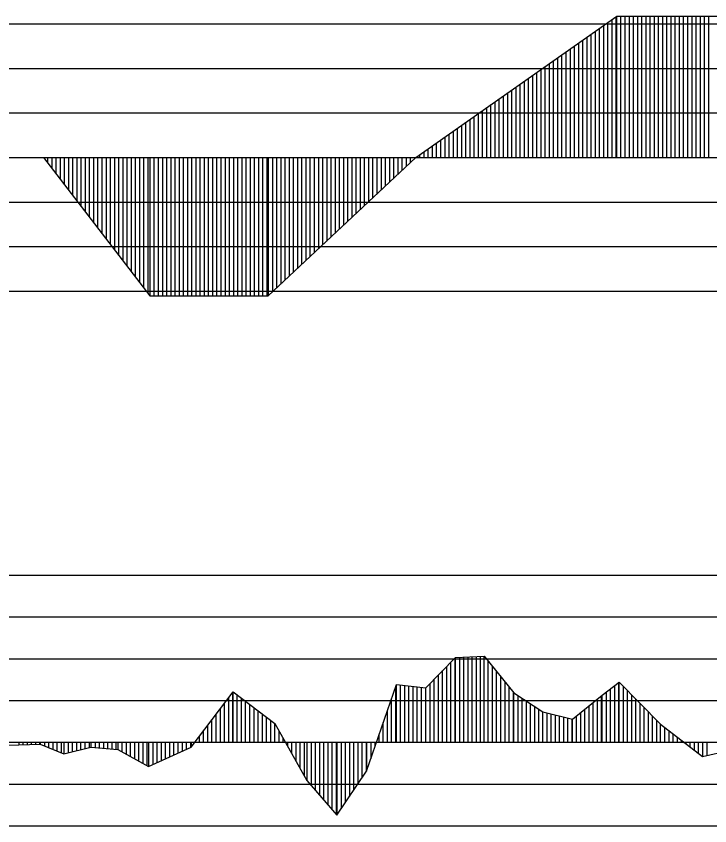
# Model space of a CAD drawing. Extents: x 2 to 10148, y 0 to 380.
# Drawn here: x 2444.95 to 2486.46, y 237 to 285.46 of the extents above; entities that cross this region are included whole.
import ezdxf

# ---------------------------------------------------------------- set-up
doc = ezdxf.new("R2010")
doc.units = 0
for name, color, linetype in [('POSUN_CARA', 7, 'Continuous'), ('POSUN_RASTR', 7, 'Continuous'), ('ZRYCHL_CARA', 7, 'Continuous'), ('ZRYCHL_RASTR', 7, 'Continuous')]:
    doc.layers.add(name, color=color, linetype=linetype)

msp = doc.modelspace()

# ---------------------------------------------------------------- linework, layer by layer
at = {"layer": 'POSUN_CARA'}
for p, q in [((2471.242, 247.084), (2472.952, 247.15)), ((2472.952, 247.15), (2474.732, 244.95)), ((2472.952, 242), (2472.952, 247.15)), ((2469.466, 245.261), (2471.242, 247.084)), ((2470.966, 242), (2470.966, 246.801)), ((2471.216, 242), (2471.216, 247.057)), ((2471.242, 242), (2471.242, 247.084)), ((2471.492, 242), (2471.492, 247.094)), ((2471.742, 242), (2471.742, 247.103)), ((2471.992, 242), (2471.992, 247.113)), ((2472.242, 242), (2472.242, 247.123)), ((2472.492, 242), (2472.492, 247.133)), ((2472.742, 242), (2472.742, 247.142)), ((2473.202, 242), (2473.202, 246.841)), ((2470.466, 242), (2470.466, 246.288)), ((2470.716, 242), (2470.716, 246.544)), ((2473.452, 242), (2473.452, 246.532)), ((2473.702, 242), (2473.702, 246.223)), ((2469.966, 242), (2469.966, 245.774)), ((2470.216, 242), (2470.216, 246.031)), ((2473.952, 242), (2473.952, 245.914)), ((2465.916, 240.279), (2467.706, 245.468)), ((2467.666, 242), (2467.666, 245.353)), ((2467.706, 245.468), (2469.466, 245.261)), ((2467.706, 242), (2467.706, 245.468)), ((2467.956, 242), (2467.956, 245.438)), ((2468.206, 242), (2468.206, 245.409)), ((2468.456, 242), (2468.456, 245.38)), ((2468.706, 242), (2468.706, 245.35)), ((2468.956, 242), (2468.956, 245.321)), ((2469.206, 242), (2469.206, 245.292)), ((2469.456, 242), (2469.456, 245.262)), ((2469.466, 242), (2469.466, 245.261)), ((2469.716, 242), (2469.716, 245.518)), ((2474.202, 242), (2474.202, 245.605)), ((2474.452, 242), (2474.452, 245.296)), ((2480.016, 244.813), (2481.034, 245.603)), ((2480.766, 242), (2480.766, 245.395)), ((2481.016, 242), (2481.016, 245.589)), ((2481.034, 245.603), (2483.516, 243.075)), ((2481.034, 242), (2481.034, 245.603)), ((2481.284, 242), (2481.284, 245.348)), ((2455.42, 241.706), (2457.934, 245.018)), ((2457.92, 242), (2457.92, 245)), ((2457.934, 245.018), (2460.43, 243.123)), ((2457.934, 242), (2457.934, 245.018)), ((2458.184, 242), (2458.184, 244.828)), ((2474.702, 242), (2474.702, 244.987)), ((2474.732, 244.95), (2476.47, 243.827)), ((2474.732, 242), (2474.732, 244.95)), ((2474.982, 242), (2474.982, 244.788)), ((2478.232, 243.386), (2480.016, 244.813)), ((2479.982, 242), (2479.982, 244.785)), ((2480.016, 242), (2480.016, 244.813)), ((2480.266, 242), (2480.266, 245.007)), ((2480.516, 242), (2480.516, 245.201)), ((2481.534, 242), (2481.534, 245.094)), ((2481.784, 242), (2481.784, 244.839)), ((2457.42, 242), (2457.42, 244.342)), ((2457.67, 242), (2457.67, 244.671)), ((2458.434, 242), (2458.434, 244.638)), ((2458.684, 242), (2458.684, 244.449)), ((2458.934, 242), (2458.934, 244.259)), ((2467.416, 242), (2467.416, 244.628)), ((2475.232, 242), (2475.232, 244.627)), ((2475.482, 242), (2475.482, 244.465)), ((2475.732, 242), (2475.732, 244.304)), ((2479.482, 242), (2479.482, 244.385)), ((2479.732, 242), (2479.732, 244.585)), ((2482.034, 242), (2482.034, 244.584)), ((2482.284, 242), (2482.284, 244.33)), ((2457.17, 242), (2457.17, 244.012)), ((2459.184, 242), (2459.184, 244.069)), ((2459.434, 242), (2459.434, 243.879)), ((2467.166, 242), (2467.166, 243.904)), ((2475.982, 242), (2475.982, 244.143)), ((2476.232, 242), (2476.232, 243.981)), ((2476.47, 243.827), (2478.232, 243.386)), ((2476.47, 242), (2476.47, 243.827)), ((2476.72, 242), (2476.72, 243.765)), ((2478.732, 242), (2478.732, 243.786)), ((2478.982, 242), (2478.982, 243.985)), ((2479.232, 242), (2479.232, 244.185)), ((2482.534, 242), (2482.534, 244.075)), ((2482.784, 242), (2482.784, 243.82)), ((2456.67, 242), (2456.67, 243.353)), ((2456.92, 242), (2456.92, 243.683)), ((2459.684, 242), (2459.684, 243.689)), ((2459.934, 242), (2459.934, 243.5)), ((2460.184, 242), (2460.184, 243.31)), ((2476.97, 242), (2476.97, 243.702)), ((2477.22, 242), (2477.22, 243.639)), ((2477.47, 242), (2477.47, 243.577)), ((2477.72, 242), (2477.72, 243.514)), ((2477.97, 242), (2477.97, 243.452)), ((2478.22, 242), (2478.22, 243.389)), ((2478.232, 242), (2478.232, 243.386)), ((2478.482, 242), (2478.482, 243.586)), ((2483.034, 242), (2483.034, 243.566)), ((2483.284, 242), (2483.284, 243.311)), ((2456.42, 242), (2456.42, 243.024)), ((2460.43, 243.123), (2462.349, 239.707)), ((2460.43, 242), (2460.43, 243.123)), ((2466.916, 242), (2466.916, 243.179)), ((2483.516, 243.075), (2486.02, 241.155)), ((2483.516, 242), (2483.516, 243.075)), ((2483.766, 242), (2483.766, 242.883)), ((2455.92, 242), (2455.92, 242.365)), ((2456.17, 242), (2456.17, 242.694)), ((2460.68, 242), (2460.68, 242.678)), ((2466.666, 242), (2466.666, 242.454)), ((2484.016, 242), (2484.016, 242.691)), ((2484.266, 242), (2484.266, 242.5)), ((2484.516, 242), (2484.516, 242.308)), ((2441.355, 241.737), (2446.389, 241.879)), ((2445.105, 242), (2445.105, 241.843)), ((2445.355, 242), (2445.355, 241.85)), ((2445.605, 242), (2445.605, 241.857)), ((2445.855, 242), (2445.855, 241.864)), ((2446.105, 242), (2446.105, 241.871)), ((2446.355, 242), (2446.355, 241.878)), ((2446.389, 242), (2446.389, 241.879)), ((2446.389, 241.879), (2447.811, 241.317)), ((2446.639, 242), (2446.639, 241.78)), ((2446.889, 242), (2446.889, 241.681)), ((2447.139, 242), (2447.139, 241.582)), ((2447.389, 242), (2447.389, 241.484)), ((2447.639, 242), (2447.639, 241.385)), ((2447.811, 242), (2447.811, 241.317)), ((2448.061, 242), (2448.061, 241.378)), ((2448.311, 242), (2448.311, 241.44)), ((2448.561, 242), (2448.561, 241.501)), ((2448.811, 242), (2448.811, 241.563)), ((2449.061, 242), (2449.061, 241.624)), ((2449.311, 242), (2449.311, 241.685)), ((2449.425, 242), (2449.425, 241.714)), ((2449.675, 242), (2449.675, 241.691)), ((2449.925, 242), (2449.925, 241.668)), ((2450.175, 242), (2450.175, 241.645)), ((2450.425, 242), (2450.425, 241.623)), ((2450.675, 242), (2450.675, 241.6)), ((2450.925, 242), (2450.925, 241.577)), ((2451.026, 242), (2451.026, 241.568)), ((2451.276, 242), (2451.276, 241.431)), ((2451.526, 242), (2451.526, 241.294)), ((2451.776, 242), (2451.776, 241.157)), ((2452.026, 242), (2452.026, 241.019)), ((2452.276, 242), (2452.276, 240.882)), ((2452.526, 242), (2452.526, 240.745)), ((2452.776, 242), (2452.776, 240.608)), ((2452.876, 242), (2452.876, 240.553)), ((2453.126, 242), (2453.126, 240.666)), ((2453.376, 242), (2453.376, 240.78)), ((2453.626, 242), (2453.626, 240.893)), ((2453.876, 242), (2453.876, 241.006)), ((2454.126, 242), (2454.126, 241.12)), ((2454.376, 242), (2454.376, 241.233)), ((2454.626, 242), (2454.626, 241.346)), ((2454.876, 242), (2454.876, 241.46)), ((2455.126, 242), (2455.126, 241.573)), ((2455.376, 242), (2455.376, 241.686)), ((2455.42, 242), (2455.42, 241.706)), ((2455.67, 242), (2455.67, 242.036)), ((2460.93, 242), (2460.93, 242.233)), ((2461.18, 242), (2461.18, 241.788)), ((2461.43, 242), (2461.43, 241.343)), ((2461.68, 242), (2461.68, 240.898)), ((2461.93, 242), (2461.93, 240.453)), ((2462.18, 242), (2462.18, 240.008)), ((2462.349, 242), (2462.349, 239.707)), ((2462.599, 242), (2462.599, 239.419)), ((2462.849, 242), (2462.849, 239.131)), ((2463.099, 242), (2463.099, 238.842)), ((2463.349, 242), (2463.349, 238.554)), ((2463.599, 242), (2463.599, 238.266)), ((2463.849, 242), (2463.849, 237.977)), ((2464.099, 242), (2464.099, 237.689)), ((2464.143, 242), (2464.143, 237.639)), ((2464.393, 242), (2464.393, 238.011)), ((2464.643, 242), (2464.643, 238.383)), ((2464.893, 242), (2464.893, 238.755)), ((2465.143, 242), (2465.143, 239.127)), ((2465.393, 242), (2465.393, 239.5)), ((2465.643, 242), (2465.643, 239.872)), ((2465.893, 242), (2465.893, 240.244)), ((2465.916, 242), (2465.916, 240.279)), ((2466.166, 242), (2466.166, 241.004)), ((2466.416, 242), (2466.416, 241.729)), ((2484.766, 242), (2484.766, 242.116)), ((2485.016, 242), (2485.016, 241.925)), ((2485.266, 242), (2485.266, 241.733)), ((2485.516, 242), (2485.516, 241.541)), ((2485.766, 242), (2485.766, 241.35)), ((2486.016, 242), (2486.016, 241.158)), ((2486.02, 242), (2486.02, 241.155)), ((2486.27, 242), (2486.27, 241.213)), ((2447.811, 241.317), (2449.425, 241.714)), ((2449.425, 241.714), (2451.026, 241.568)), ((2451.026, 241.568), (2452.876, 240.553)), ((2452.876, 240.553), (2455.42, 241.706)), ((2486.02, 241.155), (2488.462, 241.717)), ((2464.143, 237.639), (2465.916, 240.279)), ((2462.349, 239.707), (2464.143, 237.639))]:
    msp.add_line(p, q, dxfattribs=at)
at = {"layer": 'POSUN_RASTR'}
for p, q in [((2422, 252), (2618, 252)), ((2422, 249.5), (2618, 249.5)), ((2422, 247), (2618, 247)), ((2422, 244.5), (2618, 244.5)), ((2328.7, 242), (3155.543, 242)), ((2422, 239.5), (2618, 239.5)), ((2422, 237), (2618, 237))]:
    msp.add_line(p, q, dxfattribs=at)
at = {"layer": 'ZRYCHL_CARA'}
for p, q in [((2468.862, 277), (2480.892, 285.46)), ((2480.862, 277), (2480.862, 285.439)), ((2480.892, 277), (2480.892, 285.46)), ((2480.892, 285.46), (2486.918, 285.46)), ((2481.142, 277), (2481.142, 285.46)), ((2481.392, 277), (2481.392, 285.46)), ((2481.642, 277), (2481.642, 285.46)), ((2481.892, 277), (2481.892, 285.46)), ((2482.142, 277), (2482.142, 285.46)), ((2482.392, 277), (2482.392, 285.46)), ((2482.642, 277), (2482.642, 285.46)), ((2482.892, 277), (2482.892, 285.46)), ((2483.142, 277), (2483.142, 285.46)), ((2483.392, 277), (2483.392, 285.46)), ((2483.642, 277), (2483.642, 285.46)), ((2483.892, 277), (2483.892, 285.46)), ((2484.142, 277), (2484.142, 285.46)), ((2484.392, 277), (2484.392, 285.46)), ((2484.642, 277), (2484.642, 285.46)), ((2484.892, 277), (2484.892, 285.46)), ((2485.142, 277), (2485.142, 285.46)), ((2485.392, 277), (2485.392, 285.46)), ((2485.642, 277), (2485.642, 285.46)), ((2485.892, 277), (2485.892, 285.46)), ((2486.142, 277), (2486.142, 285.46)), ((2486.392, 277), (2486.392, 285.46)), ((2480.362, 277), (2480.362, 285.088)), ((2480.612, 277), (2480.612, 285.263)), ((2479.612, 277), (2479.612, 284.56)), ((2479.862, 277), (2479.862, 284.736)), ((2480.112, 277), (2480.112, 284.912)), ((2478.862, 277), (2478.862, 284.033)), ((2479.112, 277), (2479.112, 284.208)), ((2479.362, 277), (2479.362, 284.384)), ((2478.112, 277), (2478.112, 283.505)), ((2478.362, 277), (2478.362, 283.681)), ((2478.612, 277), (2478.612, 283.857)), ((2477.612, 277), (2477.612, 283.154)), ((2477.862, 277), (2477.862, 283.329)), ((2476.862, 277), (2476.862, 282.626)), ((2477.112, 277), (2477.112, 282.802)), ((2477.362, 277), (2477.362, 282.978)), ((2476.112, 277), (2476.112, 282.099)), ((2476.362, 277), (2476.362, 282.274)), ((2476.612, 277), (2476.612, 282.45)), ((2475.362, 277), (2475.362, 281.571)), ((2475.612, 277), (2475.612, 281.747)), ((2475.862, 277), (2475.862, 281.923)), ((2474.862, 277), (2474.862, 281.22)), ((2475.112, 277), (2475.112, 281.395)), ((2474.112, 277), (2474.112, 280.692)), ((2474.362, 277), (2474.362, 280.868)), ((2474.612, 277), (2474.612, 281.044)), ((2473.362, 277), (2473.362, 280.165)), ((2473.612, 277), (2473.612, 280.341)), ((2473.862, 277), (2473.862, 280.516)), ((2472.612, 277), (2472.612, 279.637)), ((2472.862, 277), (2472.862, 279.813)), ((2473.112, 277), (2473.112, 279.989)), ((2472.112, 277), (2472.112, 279.286)), ((2472.362, 277), (2472.362, 279.461)), ((2471.362, 277), (2471.362, 278.758)), ((2471.612, 277), (2471.612, 278.934)), ((2471.862, 277), (2471.862, 279.11)), ((2470.612, 277), (2470.612, 278.231)), ((2470.862, 277), (2470.862, 278.407)), ((2471.112, 277), (2471.112, 278.582)), ((2469.862, 277), (2469.862, 277.703)), ((2470.112, 277), (2470.112, 277.879)), ((2470.362, 277), (2470.362, 278.055)), ((2469.362, 277), (2469.362, 277.352)), ((2469.612, 277), (2469.612, 277.527)), ((2328.7, 277), (3155.543, 277)), ((2446.579, 277), (2452.949, 268.723)), ((2446.829, 277), (2446.829, 276.675)), ((2447.079, 277), (2447.079, 276.35)), ((2447.329, 277), (2447.329, 276.025)), ((2447.579, 277), (2447.579, 275.701)), ((2447.829, 277), (2447.829, 275.376)), ((2448.079, 277), (2448.079, 275.051)), ((2448.329, 277), (2448.329, 274.726)), ((2448.579, 277), (2448.579, 274.401)), ((2448.829, 277), (2448.829, 274.076)), ((2449.079, 277), (2449.079, 273.751)), ((2449.329, 277), (2449.329, 273.427)), ((2449.579, 277), (2449.579, 273.102)), ((2449.829, 277), (2449.829, 272.777)), ((2450.079, 277), (2450.079, 272.452)), ((2450.329, 277), (2450.329, 272.127)), ((2450.579, 277), (2450.579, 271.802)), ((2450.829, 277), (2450.829, 271.477)), ((2451.079, 277), (2451.079, 271.153)), ((2451.329, 277), (2451.329, 270.828)), ((2451.579, 277), (2451.579, 270.503)), ((2451.829, 277), (2451.829, 270.178)), ((2452.079, 277), (2452.079, 269.853)), ((2452.329, 277), (2452.329, 269.528)), ((2452.579, 277), (2452.579, 269.203)), ((2452.829, 277), (2452.829, 268.879)), ((2452.949, 277), (2452.949, 268.723)), ((2453.199, 277), (2453.199, 268.723)), ((2453.449, 277), (2453.449, 268.723)), ((2453.699, 277), (2453.699, 268.723)), ((2453.949, 277), (2453.949, 268.723)), ((2454.199, 277), (2454.199, 268.723)), ((2454.449, 277), (2454.449, 268.723)), ((2454.699, 277), (2454.699, 268.723)), ((2454.949, 277), (2454.949, 268.723)), ((2455.199, 277), (2455.199, 268.723)), ((2455.449, 277), (2455.449, 268.723)), ((2455.699, 277), (2455.699, 268.723)), ((2455.949, 277), (2455.949, 268.723)), ((2456.199, 277), (2456.199, 268.723)), ((2456.449, 277), (2456.449, 268.723)), ((2456.699, 277), (2456.699, 268.723)), ((2456.949, 277), (2456.949, 268.723)), ((2457.199, 277), (2457.199, 268.723)), ((2457.449, 277), (2457.449, 268.723)), ((2457.699, 277), (2457.699, 268.723)), ((2457.949, 277), (2457.949, 268.723)), ((2458.199, 277), (2458.199, 268.723)), ((2458.449, 277), (2458.449, 268.723)), ((2458.699, 277), (2458.699, 268.723)), ((2458.949, 277), (2458.949, 268.723)), ((2459.199, 277), (2459.199, 268.723)), ((2459.449, 277), (2459.449, 268.723)), ((2459.699, 277), (2459.699, 268.723)), ((2459.949, 277), (2459.949, 268.723)), ((2460.033, 277), (2460.033, 268.723)), ((2460.033, 268.723), (2468.862, 277)), ((2460.283, 277), (2460.283, 268.957)), ((2460.533, 277), (2460.533, 269.191)), ((2460.783, 277), (2460.783, 269.426)), ((2461.033, 277), (2461.033, 269.66)), ((2461.283, 277), (2461.283, 269.895)), ((2461.533, 277), (2461.533, 270.129)), ((2461.783, 277), (2461.783, 270.363)), ((2462.033, 277), (2462.033, 270.598)), ((2462.283, 277), (2462.283, 270.832)), ((2462.533, 277), (2462.533, 271.067)), ((2462.783, 277), (2462.783, 271.301)), ((2463.033, 277), (2463.033, 271.535)), ((2463.283, 277), (2463.283, 271.77)), ((2463.533, 277), (2463.533, 272.004)), ((2463.783, 277), (2463.783, 272.238)), ((2464.033, 277), (2464.033, 272.473)), ((2464.283, 277), (2464.283, 272.707)), ((2464.533, 277), (2464.533, 272.942)), ((2464.783, 277), (2464.783, 273.176)), ((2465.033, 277), (2465.033, 273.41)), ((2465.283, 277), (2465.283, 273.645)), ((2465.533, 277), (2465.533, 273.879)), ((2465.783, 277), (2465.783, 274.114)), ((2466.033, 277), (2466.033, 274.348)), ((2466.283, 277), (2466.283, 274.582)), ((2466.533, 277), (2466.533, 274.817)), ((2466.783, 277), (2466.783, 275.051)), ((2467.033, 277), (2467.033, 275.286)), ((2467.283, 277), (2467.283, 275.52)), ((2467.533, 277), (2467.533, 275.754)), ((2467.783, 277), (2467.783, 275.989)), ((2468.033, 277), (2468.033, 276.223)), ((2468.283, 277), (2468.283, 276.458)), ((2468.533, 277), (2468.533, 276.692)), ((2468.783, 277), (2468.783, 276.926)), ((2469.112, 277), (2469.112, 277.176)), ((2452.949, 268.723), (2460.033, 268.723))]:
    msp.add_line(p, q, dxfattribs=at)
at = {"layer": 'ZRYCHL_RASTR'}
for p, q in [((2416.898, 285), (2618, 285)), ((2416.958, 282.333), (2618, 282.333)), ((2416.958, 279.667), (2618, 279.667)), ((2417.785, 274.333), (2618, 274.333)), ((2417.697, 271.667), (2618, 271.667)), ((2417.917, 269), (2618, 269))]:
    msp.add_line(p, q, dxfattribs=at)

doc.saveas('drawing.dxf')
